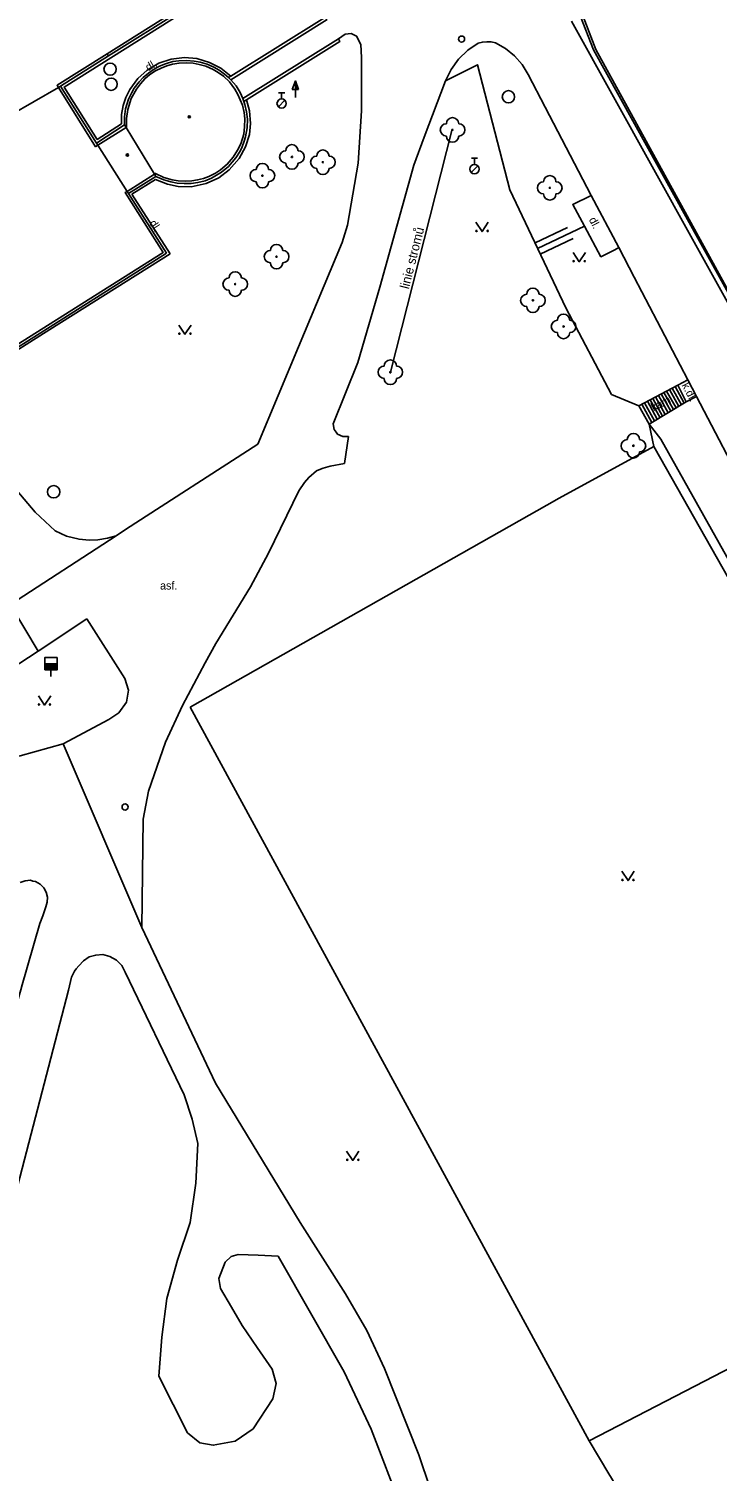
# Model space of a CAD drawing. Extents: x -600391 to -599491, y -1160176 to -1159402.
# Drawn here: x -599795.1 to -599739.2, y -1159637.7 to -1159520.6 of the extents above; entities that cross this region are included whole.
import ezdxf

# ---------------------------------------------------------------- set-up
doc = ezdxf.new("R2010")
doc.units = 0
for name, color, linetype in [('Level 10', 7, 'Continuous'), ('Level 11', 7, 'Continuous'), ('Level 14', 7, 'Continuous'), ('Level 15', 7, 'Continuous'), ('Level 22', 7, 'Continuous'), ('Level 25', 7, 'Continuous'), ('Level 27', 7, 'Continuous'), ('Level 28', 7, 'Continuous'), ('Level 36', 7, 'Continuous'), ('Level 39', 7, 'Continuous'), ('Level 40', 7, 'Continuous'), ('Level 42', 7, 'Continuous'), ('Level 5', 7, 'Continuous'), ('Level 7', 7, 'Continuous')]:
    doc.layers.add(name, color=color, linetype=linetype)

msp = doc.modelspace()

# ---------------------------------------------------------------- linework, layer by layer
at = {"layer": 'Level 10'}
for points in [[(-599769.43, -1159521.01), (-599768.94, -1159520.95), (-599768.5, -1159521.17), (-599768.16, -1159521.85), (-599768.09, -1159522.9), (-599768.1, -1159527.23)], [(-599678.87, -1159655.88), (-599679.7, -1159654.18), (-599683.27, -1159647.18), (-599692.92, -1159628.53), (-599701.51, -1159612.04), (-599708.34, -1159598.91), (-599708.71, -1159598.15), (-599711.58, -1159592.65), (-599712.02, -1159591.84), (-599714.74, -1159586.63), (-599715.22, -1159585.66), (-599717.52, -1159581.23), (-599718.02, -1159580.31), (-599722.2, -1159572.33), (-599731.19, -1159555.75), (-599741.09, -1159537.91), (-599751.05, -1159519.96)], [(-599769.98, -1159521.38), (-599769.43, -1159521.01)], [(-599759.48, -1159522.32), (-599758.63, -1159521.74)], [(-599758.63, -1159521.74), (-599758.28, -1159521.65), (-599757.93, -1159521.62)], [(-599757.57, -1159521.64), (-599757.93, -1159521.62)], [(-599757.22, -1159521.72), (-599757.57, -1159521.64)], [(-599757.22, -1159521.72), (-599756.4, -1159522.18), (-599755.68, -1159522.77), (-599755.06, -1159523.48), (-599754.58, -1159524.28)], [(-599760.83, -1159523.88), (-599760.22, -1159523.04), (-599759.48, -1159522.32)], [(-599761.28, -1159524.81), (-599760.83, -1159523.88)], [(-599754.58, -1159524.28), (-599753.18, -1159526.95), (-599749.44, -1159534.1), (-599747.21, -1159538.35), (-599745.96, -1159540.75)], [(-599763, -1159529.38), (-599761.28, -1159524.81)], [(-599768.1, -1159527.23), (-599768.38, -1159531.48)], [(-599766.62, -1159541.57), (-599763.84, -1159531.64), (-599763, -1159529.38)], [(-599768.38, -1159531.48), (-599769.24, -1159536.51), (-599769.67, -1159537.93)], [(-599773.22, -1159546.4), (-599769.67, -1159537.93)], [(-599745.96, -1159540.75), (-599741.61, -1159549.08), (-599740.9, -1159550.45)], [(-599768.41, -1159547.69), (-599766.62, -1159541.57)], [(-599788.03, -1159561.75), (-599787.26, -1159561.24), (-599776.53, -1159554.31), (-599773.22, -1159546.4)], [(-599770.4, -1159552.66), (-599768.41, -1159547.69)], [(-599740.9, -1159550.45), (-599736.6, -1159558.68)], [(-599770.4, -1159552.66), (-599770.32, -1159553.12), (-599770.15, -1159553.35), (-599770.04, -1159553.49), (-599769.63, -1159553.7), (-599769.17, -1159553.7)], [(-599769.48, -1159555.87), (-599770.64, -1159556.09), (-599771.21, -1159556.26), (-599771.56, -1159556.4), (-599771.76, -1159556.48), (-599772.38, -1159557.01), (-599772.74, -1159557.42), (-599773.18, -1159558.1)], [(-599773.18, -1159558.1), (-599775.65, -1159563.17), (-599777.12, -1159565.89), (-599779.94, -1159570.5), (-599780.79, -1159572.07)], [(-599796.61, -1159567.34), (-599788.03, -1159561.75)], [(-599794.37, -1159571.13), (-599796.6, -1159567.36)], [(-599790.42, -1159568.51), (-599794.37, -1159571.13)], [(-599787.32, -1159573.35), (-599790.42, -1159568.51)], [(-599780.79, -1159572.07), (-599782.65, -1159575.54), (-599784.02, -1159578.53), (-599785.4, -1159582.5), (-599785.82, -1159584.77), (-599785.95, -1159593.58)], [(-599787.32, -1159573.35), (-599787.01, -1159574.3), (-599787.18, -1159575.27), (-599787.82, -1159576.13)], [(-599787.82, -1159576.13), (-599788.63, -1159576.69), (-599792.33, -1159578.66)]]:
    msp.add_lwpolyline(points, dxfattribs=at)
at = {"layer": 'Level 11'}
for points in [[(-599782.66, -1159519.04), (-599782.55, -1159519.21), (-599792.26, -1159525.3), (-599789.56, -1159529.56), (-599787.6, -1159528.28)], [(-599788.75, -1159522.61), (-599782.77, -1159518.85)], [(-599770.9, -1159519.81), (-599771.08, -1159519.64), (-599778.71, -1159524.43)], [(-599770.9, -1159519.81), (-599778.71, -1159524.72)], [(-599740.65, -1159537.81), (-599749.25, -1159522.27), (-599750.31, -1159519.57)], [(-599769.98, -1159521.38), (-599777.74, -1159526.23)], [(-599777.44, -1159526.34), (-599769.85, -1159521.6), (-599769.98, -1159521.38)], [(-599792.71, -1159525.34), (-599792.82, -1159525.16), (-599788.75, -1159522.61)], [(-599788.75, -1159522.61), (-599788.64, -1159522.78)], [(-599787.6, -1159528.28), (-599787.6, -1159527.52), (-599787.46, -1159526.79), (-599787.24, -1159526.15), (-599786.91, -1159525.49), (-599786.26, -1159524.6), (-599785.52, -1159523.93), (-599784.55, -1159523.37), (-599783.55, -1159523.03), (-599782.47, -1159522.91), (-599781.47, -1159522.99), (-599780.45, -1159523.3), (-599779.52, -1159523.77), (-599778.71, -1159524.43)], [(-599777.57, -1159527.89), (-599777.63, -1159527.36), (-599777.77, -1159526.77), (-599778.15, -1159525.9), (-599778.4, -1159525.47), (-599778.83, -1159524.89), (-599779.32, -1159524.42), (-599779.74, -1159524.12), (-599780.16, -1159523.87), (-599780.73, -1159523.62), (-599781.29, -1159523.46), (-599781.76, -1159523.37), (-599782.32, -1159523.34), (-599782.92, -1159523.36), (-599783.44, -1159523.45), (-599783.92, -1159523.57), (-599784.38, -1159523.76), (-599784.83, -1159523.99), (-599785.28, -1159524.28), (-599785.7, -1159524.63), (-599786.06, -1159525.03), (-599786.38, -1159525.47), (-599786.8, -1159526.22), (-599787.09, -1159527.12), (-599787.18, -1159527.86), (-599787.18, -1159528.57), (-599787.21, -1159528.59)], [(-599778.71, -1159524.43), (-599778.89, -1159524.54)], [(-599789.71, -1159530.15), (-599792.71, -1159525.34)], [(-599784.83, -1159532.82), (-599783.86, -1159533.19), (-599782.99, -1159533.37), (-599781.94, -1159533.4), (-599780.72, -1159533.15), (-599779.7, -1159532.68), (-599778.84, -1159532.04), (-599778.03, -1159531.11), (-599777.53, -1159530.17), (-599777.2, -1159529.17), (-599777.11, -1159528.26), (-599777.2, -1159527.23), (-599777.44, -1159526.34)], [(-599777.65, -1159526.47), (-599777.44, -1159526.34)], [(-599784.91, -1159532.37), (-599784.83, -1159532.32), (-599784.16, -1159532.64), (-599783.49, -1159532.84), (-599782.98, -1159532.92), (-599782.36, -1159532.95), (-599781.89, -1159532.92), (-599781.41, -1159532.85), (-599780.93, -1159532.73), (-599780.49, -1159532.57), (-599779.96, -1159532.29), (-599779.56, -1159532.04), (-599779.01, -1159531.57), (-599778.52, -1159531), (-599778.17, -1159530.43), (-599777.91, -1159529.91), (-599777.67, -1159529.14), (-599777.59, -1159528.53), (-599777.57, -1159527.89)], [(-599787.21, -1159528.59), (-599789.52, -1159530.03)], [(-599765.76, -1159548.47), (-599760.75, -1159528.72)], [(-599789.52, -1159530.03), (-599789.71, -1159530.15)], [(-599787.14, -1159533.78), (-599784.91, -1159532.37)], [(-599801.55, -1159549.69), (-599784.22, -1159538.75), (-599787.3, -1159533.88), (-599787.14, -1159533.78)], [(-599786.75, -1159534.01), (-599784.83, -1159532.82)], [(-599783.64, -1159538.86), (-599786.75, -1159534.01)], [(-599747.53, -1159538.53), (-599748.66, -1159539.09), (-599749.99, -1159536.61), (-599750.94, -1159534.85), (-599749.44, -1159534.1)], [(-599747.53, -1159538.53), (-599747.21, -1159538.35)], [(-599740.65, -1159537.81), (-599730.82, -1159555.54), (-599721.67, -1159572.17)], [(-599793.4, -1159545.01), (-599783.64, -1159538.86)], [(-599801.35, -1159550), (-599793.4, -1159545.01)], [(-599741.61, -1159549.08), (-599742.42, -1159549.52)], [(-599801.35, -1159550), (-599798.82, -1159553.92), (-599796.1, -1159558.08), (-599794.61, -1159559.83), (-599792.99, -1159561.36), (-599792.05, -1159561.79), (-599791.03, -1159562.04), (-599790.23, -1159562.1), (-599789.51, -1159562.07), (-599788.74, -1159561.95), (-599788.03, -1159561.75)], [(-599742.42, -1159549.52), (-599745.57, -1159551.19)], [(-599743.77, -1159550.23), (-599742.99, -1159551.63)], [(-599743.54, -1159550.12), (-599742.77, -1159551.5)], [(-599743.32, -1159550), (-599742.55, -1159551.37)], [(-599743.09, -1159549.88), (-599742.33, -1159551.24)], [(-599742.87, -1159549.76), (-599742.11, -1159551.11)], [(-599742.64, -1159549.64), (-599741.89, -1159550.98)], [(-599742.42, -1159549.52), (-599741.73, -1159550.88)], [(-599745.57, -1159551.19), (-599744.74, -1159552.68)], [(-599745.34, -1159551.07), (-599744.52, -1159552.55)], [(-599745.12, -1159550.95), (-599744.3, -1159552.42)], [(-599744.89, -1159550.83), (-599744.08, -1159552.29)], [(-599741.73, -1159550.88), (-599744.74, -1159552.68)], [(-599744.67, -1159550.71), (-599743.86, -1159552.16)], [(-599744.44, -1159550.59), (-599743.65, -1159552.03)], [(-599744.22, -1159550.47), (-599743.43, -1159551.89)], [(-599743.99, -1159550.35), (-599743.21, -1159551.76)], [(-599740.9, -1159550.45), (-599741.73, -1159550.88)], [(-599769.17, -1159553.7), (-599769.48, -1159555.87)], [(-599744.35, -1159554.49), (-599744.74, -1159552.68)], [(-599798.92, -1159574.11), (-599794.37, -1159571.13)], [(-599792.33, -1159578.66), (-599795.83, -1159579.64), (-599799.44, -1159580.36)], [(-599792.33, -1159578.66), (-599785.95, -1159593.58)], [(-599795.83, -1159589.91), (-599795.42, -1159589.77), (-599794.99, -1159589.74), (-599794.78, -1159589.8), (-599794.57, -1159589.85), (-599794.19, -1159590.06), (-599793.9, -1159590.35), (-599793.71, -1159590.71), (-599793.61, -1159591.1), (-599793.62, -1159591.51), (-599793.74, -1159591.9)], [(-599794.22, -1159593.26), (-599793.99, -1159592.62), (-599793.74, -1159591.9)], [(-599799.94, -1159614.61), (-599799.27, -1159610.83), (-599795.7, -1159598.44), (-599795.7, -1159598.43), (-599794.22, -1159593.26)], [(-599785.95, -1159593.58), (-599779.97, -1159606.23)], [(-599791.06, -1159596.69), (-599790.68, -1159596.28), (-599790.21, -1159595.97), (-599789.68, -1159595.81), (-599789.12, -1159595.78), (-599788.53, -1159595.92), (-599788, -1159596.22), (-599787.57, -1159596.65), (-599787.29, -1159597.19)], [(-599791.9, -1159598.66), (-599791.66, -1159597.6), (-599791.4, -1159597.12), (-599791.26, -1159596.94), (-599791.06, -1159596.69)], [(-599787.29, -1159597.19), (-599782.5, -1159607.16)], [(-599791.9, -1159598.66), (-599796.55, -1159616.58)], [(-599779.97, -1159606.23), (-599776.52, -1159611.88), (-599773.07, -1159617.53), (-599769.39, -1159623.34), (-599767.67, -1159626.31), (-599766.23, -1159629.41), (-599763.45, -1159636.41), (-599757.16, -1159655.06)], [(-599782.5, -1159607.16), (-599781.86, -1159609.14), (-599781.4, -1159611.13), (-599781.56, -1159614.33), (-599782.01, -1159617.55), (-599783.04, -1159620.61), (-599783.92, -1159623.71), (-599784.32, -1159626.85), (-599784.57, -1159630.02), (-599783.39, -1159632.31), (-599782.22, -1159634.61), (-599781.23, -1159635.44), (-599780.14, -1159635.63), (-599778.35, -1159635.29), (-599776.9, -1159634.31), (-599775.3, -1159631.87), (-599775.02, -1159630.61), (-599775.36, -1159629.46), (-599776.58, -1159627.68), (-599777.8, -1159625.91), (-599778.67, -1159624.41), (-599779.55, -1159622.91), (-599779.69, -1159622.09), (-599779.17, -1159620.76), (-599778.69, -1159620.3), (-599778.13, -1159620.14), (-599776.5, -1159620.2), (-599774.87, -1159620.26)], [(-599767.31, -1159634.33), (-599769.51, -1159629.66), (-599774.87, -1159620.26)], [(-599767.31, -1159634.33), (-599764.8, -1159640.87)], [(-599749.62, -1159635.27), (-599748.01, -1159637.94), (-599746.99, -1159639.62)]]:
    msp.add_lwpolyline(points, dxfattribs=at)
at = {"layer": 'Level 14'}
for points in [[(-599745.57, -1159551.19), (-599747.79, -1159550.27), (-599751.5, -1159543.25), (-599756.06, -1159533.66), (-599758.69, -1159523.49), (-599761.28, -1159524.81)], [(-599744.74, -1159552.68), (-599743.8, -1159553.9), (-599730.83, -1159577.04), (-599720.35, -1159596.24)]]:
    msp.add_lwpolyline(points, dxfattribs=at)
at = {"layer": 'Level 15'}
for points in [[(-599754.01, -1159537.97), (-599751.37, -1159536.71)], [(-599753.8, -1159538.42), (-599749.99, -1159536.61)], [(-599753.58, -1159538.87), (-599750.92, -1159537.61)]]:
    msp.add_lwpolyline(points, dxfattribs=at)
at = {"layer": 'Level 22'}
for centre in [(-599760.71, -1159528.78), (-599773.75, -1159530.98), (-599771.24, -1159531.41), (-599776.15, -1159532.5), (-599752.81, -1159533.49), (-599775, -1159539.08), (-599778.36, -1159541.31), (-599754.18, -1159542.63), (-599751.69, -1159544.75), (-599765.76, -1159548.47), (-599746.02, -1159554.44)]:
    msp.add_circle(centre, 0.05, dxfattribs=at)
for centre, start, end in [((-599760.71, -1159528.28), 0, 180), ((-599761.21, -1159528.78), 90, 270), ((-599760.21, -1159528.78), 270, 90), ((-599773.75, -1159530.48), 0, 180), ((-599760.71, -1159529.28), 180, 0), ((-599776.15, -1159532), 0, 180), ((-599774.25, -1159530.98), 90, 270), ((-599773.75, -1159531.48), 180, 0), ((-599773.25, -1159530.98), 270, 90), ((-599771.74, -1159531.41), 90, 270), ((-599771.24, -1159530.91), 0, 180), ((-599770.74, -1159531.41), 270, 90), ((-599776.65, -1159532.5), 90, 270), ((-599775.65, -1159532.5), 270, 90), ((-599771.24, -1159531.91), 180, 0), ((-599752.81, -1159532.99), 0, 180), ((-599776.15, -1159533), 180, 0), ((-599753.31, -1159533.49), 90, 270), ((-599752.31, -1159533.49), 270, 90), ((-599752.81, -1159533.99), 180, 0), ((-599775.5, -1159539.08), 90, 270), ((-599775, -1159538.58), 0, 180), ((-599774.5, -1159539.08), 270, 90), ((-599775, -1159539.58), 180, 0), ((-599778.86, -1159541.31), 90, 270), ((-599778.36, -1159540.81), 0, 180), ((-599777.86, -1159541.31), 270, 90), ((-599778.36, -1159541.81), 180, 0), ((-599754.18, -1159542.13), 0, 180), ((-599754.68, -1159542.63), 90, 270), ((-599754.18, -1159543.13), 180, 0), ((-599753.68, -1159542.63), 270, 90), ((-599752.19, -1159544.75), 90, 270), ((-599751.69, -1159544.25), 0, 180), ((-599751.19, -1159544.75), 270, 90), ((-599751.69, -1159545.25), 180, 0), ((-599765.76, -1159547.97), 0, 180), ((-599766.26, -1159548.47), 90, 270), ((-599765.76, -1159548.97), 180, 0), ((-599765.26, -1159548.47), 270, 90), ((-599746.02, -1159553.94), 0, 180), ((-599746.52, -1159554.44), 90, 270), ((-599746.02, -1159554.94), 180, 0), ((-599745.52, -1159554.44), 270, 90)]:
    msp.add_arc(centre, 0.5, start, end, dxfattribs=at)
at = {"layer": 'Level 25'}
for p, q in [((-599773.72, -1159525.49), (-599773.47, -1159524.81)), ((-599773.47, -1159525.49), (-599773.72, -1159525.49)), ((-599773.47, -1159526.14), (-599773.47, -1159525.49))]:
    msp.add_line(p, q, dxfattribs=at)
for points in [[(-599773.22, -1159525.49), (-599773.47, -1159525.49), (-599773.47, -1159524.81), (-599773.47, -1159524.81)], [(-599773.28, -1159525.45), (-599773.43, -1159525.45), (-599773.43, -1159525.04)], [(-599773.33, -1159525.41), (-599773.39, -1159525.41), (-599773.39, -1159525.26)]]:
    msp.add_lwpolyline(points, close=True, dxfattribs=at)
at = {"layer": 'Level 27'}
for centre in [(-599788.52, -1159523.85), (-599788.43, -1159525.07), (-599756.17, -1159526.09), (-599793.1, -1159558.18)]:
    msp.add_circle(centre, 0.5, dxfattribs=at)
at = {"layer": 'Level 28'}
for p, q in [((-599774.85, -1159526.91), (-599774.32, -1159526.38)), ((-599774.84, -1159525.77), (-599774.34, -1159525.77)), ((-599774.59, -1159526.27), (-599774.59, -1159525.77)), ((-599759.18, -1159531.09), (-599758.68, -1159531.09)), ((-599758.93, -1159531.59), (-599758.93, -1159531.09)), ((-599759.19, -1159532.24), (-599758.66, -1159531.71)), ((-599793.82, -1159572.15), (-599792.82, -1159572.15)), ((-599793.82, -1159572.2), (-599792.82, -1159572.2)), ((-599793.82, -1159572.25), (-599792.82, -1159572.25)), ((-599793.82, -1159572.3), (-599792.82, -1159572.3)), ((-599793.82, -1159572.35), (-599792.82, -1159572.35)), ((-599793.82, -1159572.4), (-599792.82, -1159572.4)), ((-599793.82, -1159572.45), (-599792.82, -1159572.45)), ((-599793.82, -1159572.5), (-599792.82, -1159572.5)), ((-599793.82, -1159572.55), (-599792.82, -1159572.55)), ((-599793.82, -1159572.6), (-599792.82, -1159572.6)), ((-599793.32, -1159572.65), (-599793.32, -1159573.18))]:
    msp.add_line(p, q, dxfattribs=at)
msp.add_lwpolyline([(-599793.82, -1159572.65), (-599792.82, -1159572.65), (-599792.82, -1159571.65), (-599793.82, -1159571.65)], close=True, dxfattribs=at)
for centre, radius in [((-599759.98, -1159521.41), 0.25), ((-599774.59, -1159526.64), 0.375), ((-599758.93, -1159531.97), 0.375), ((-599787.3, -1159583.78), 0.25)]:
    msp.add_circle(centre, radius, dxfattribs=at)
at = {"layer": 'Level 36'}
for points in [[(-599758.81, -1159536.29), (-599758.31, -1159537.04), (-599757.81, -1159536.29)], [(-599750.92, -1159538.75), (-599750.42, -1159539.5), (-599749.92, -1159538.75)], [(-599782.94, -1159544.64), (-599782.44, -1159545.39), (-599781.94, -1159544.64)], [(-599794.34, -1159574.76), (-599793.84, -1159575.51), (-599793.34, -1159574.76)], [(-599746.96, -1159589.01), (-599746.46, -1159589.76), (-599745.96, -1159589.01)], [(-599769.31, -1159611.75), (-599768.81, -1159612.5), (-599768.31, -1159611.75)]]:
    msp.add_lwpolyline(points, dxfattribs=at)
for centre in [(-599758.76, -1159536.99), (-599757.86, -1159536.99), (-599750.87, -1159539.45), (-599749.97, -1159539.45), (-599782.89, -1159545.34), (-599781.99, -1159545.34), (-599794.29, -1159575.46), (-599793.39, -1159575.46), (-599746.91, -1159589.71), (-599746.01, -1159589.71), (-599769.26, -1159612.45), (-599768.36, -1159612.45)]:
    msp.add_circle(centre, 0.05, dxfattribs=at)
at = {"layer": 'Level 39'}
for centre, radius in [((-599782.09, -1159527.72), 0.09), ((-599782.09, -1159527.72), 0.0398), ((-599787.11, -1159530.82), 0.09), ((-599787.11, -1159530.82), 0.0398)]:
    msp.add_circle(centre, radius, dxfattribs=at)
at = {"layer": 'Level 5'}
for points in [[(-599782.66, -1159519.04), (-599788.64, -1159522.78)], [(-599788.64, -1159522.78), (-599792.54, -1159525.24)], [(-599784.03, -1159523.41), (-599783.42, -1159523.24)], [(-599783.42, -1159523.24), (-599782.94, -1159523.17)], [(-599782.94, -1159523.17), (-599782.31, -1159523.14)], [(-599782.31, -1159523.14), (-599781.69, -1159523.19)], [(-599781.69, -1159523.19), (-599781.19, -1159523.28)], [(-599781.19, -1159523.28), (-599780.64, -1159523.44)], [(-599785.83, -1159524.53), (-599785.4, -1159524.17)], [(-599785.4, -1159524.17), (-599784.93, -1159523.84)], [(-599784.93, -1159523.84), (-599784.51, -1159523.61)], [(-599784.51, -1159523.61), (-599784.03, -1159523.41)], [(-599780.64, -1159523.44), (-599780.09, -1159523.68)], [(-599780.09, -1159523.68), (-599779.67, -1159523.93)], [(-599779.67, -1159523.93), (-599779.22, -1159524.25)], [(-599779.22, -1159524.25), (-599778.89, -1159524.54)], [(-599798.65, -1159528.74), (-599792.71, -1159525.34)], [(-599792.71, -1159525.34), (-599792.54, -1159525.24)], [(-599792.54, -1159525.24), (-599789.63, -1159529.86)], [(-599786.76, -1159525.74), (-599786.55, -1159525.39)], [(-599786.55, -1159525.39), (-599786.15, -1159524.87)], [(-599786.15, -1159524.87), (-599785.83, -1159524.53)], [(-599778.89, -1159524.54), (-599778.71, -1159524.72)], [(-599778.71, -1159524.72), (-599778.29, -1159525.21)], [(-599778.29, -1159525.21), (-599777.96, -1159525.75)], [(-599787.26, -1159527.07), (-599787.02, -1159526.28)], [(-599787.02, -1159526.28), (-599786.76, -1159525.74)], [(-599777.96, -1159525.75), (-599777.74, -1159526.23)], [(-599777.74, -1159526.23), (-599777.65, -1159526.47)], [(-599777.65, -1159526.47), (-599777.58, -1159526.71)], [(-599777.58, -1159526.71), (-599777.43, -1159527.31)], [(-599787.35, -1159527.73), (-599787.26, -1159527.07)], [(-599787.34, -1159528.37), (-599787.35, -1159527.73)], [(-599777.43, -1159527.31), (-599777.37, -1159527.91)], [(-599777.37, -1159527.91), (-599777.39, -1159528.62)], [(-599789.63, -1159529.86), (-599787.34, -1159528.37)], [(-599787.34, -1159528.37), (-599787.21, -1159528.59)], [(-599787.21, -1159528.59), (-599784.91, -1159532.37)], [(-599777.39, -1159528.62), (-599777.51, -1159529.35)], [(-599789.63, -1159529.86), (-599789.52, -1159530.03)], [(-599789.52, -1159530.03), (-599787.14, -1159533.78)], [(-599777.78, -1159530.15), (-599777.96, -1159530.51)], [(-599777.62, -1159529.71), (-599777.78, -1159530.15)], [(-599777.51, -1159529.35), (-599777.62, -1159529.71)], [(-599778.3, -1159531.05), (-599778.91, -1159531.76)], [(-599777.96, -1159530.51), (-599778.3, -1159531.05)], [(-599784.8, -1159532.56), (-599787.03, -1159533.94)], [(-599784.91, -1159532.37), (-599784.8, -1159532.56)], [(-599784.16, -1159532.83), (-599784.8, -1159532.56)], [(-599780.29, -1159532.7), (-599780.81, -1159532.91)], [(-599779.46, -1159532.21), (-599780.29, -1159532.7)], [(-599778.91, -1159531.76), (-599779.46, -1159532.21)], [(-599787.14, -1159533.78), (-599787.03, -1159533.94)], [(-599783.58, -1159533), (-599784.16, -1159532.83)], [(-599783.06, -1159533.1), (-599783.58, -1159533)], [(-599782.49, -1159533.15), (-599783.06, -1159533.1)], [(-599781.93, -1159533.14), (-599782.49, -1159533.15)], [(-599781.38, -1159533.06), (-599781.93, -1159533.14)], [(-599780.81, -1159532.91), (-599781.38, -1159533.06)], [(-599787.03, -1159533.94), (-599783.93, -1159538.81)], [(-599783.93, -1159538.81), (-599801.44, -1159549.86)]]:
    msp.add_lwpolyline(points, dxfattribs=at)
at = {"layer": 'Level 7'}
for points in [[(-599715.95, -1159580.53), (-599718.21, -1159578.15), (-599735.29, -1159547.34), (-599749.06, -1159522.25), (-599750.23, -1159519.23), (-599750.33, -1159516.08), (-599748.44, -1159513.49), (-599743.31, -1159510.14), (-599732.66, -1159503.4), (-599713.52, -1159491.46), (-599689.03, -1159476.34), (-599667.53, -1159462.19)], [(-599752.06, -1159558.71), (-599744.35, -1159554.49), (-599731.25, -1159577.63), (-599720.61, -1159596.62), (-599710.24, -1159615.16)], [(-599782.01, -1159575.68), (-599753.04, -1159559.27), (-599752.06, -1159558.71)], [(-599710.24, -1159615.16), (-599716.91, -1159618.36), (-599749.62, -1159635.27), (-599782.01, -1159575.68)]]:
    msp.add_lwpolyline(points, dxfattribs=at)

# ---------------------------------------------------------------- texts
at = {"layer": 'Level 40'}
for s, rotation, p in [('dl.', 30, (-599785.42, -1159524.04)), ('dl.', 302.67, (-599785.37, -1159536.35)), ('dl.', 297.6915, (-599749.66, -1159536.07)), ('k.dl.', 297.5463, (-599742.12, -1159549.52)), ('kam.', 26.7493, (-599744.39, -1159551.65))]:
    msp.add_text(s, height=0.65, rotation=rotation, dxfattribs=at).set_placement(p)
msp.add_text('asf.', height=0.65, dxfattribs=at).set_placement((-599784.46, -1159566.12))
at = {"layer": 'Level 42'}
msp.add_text('linie stromů', height=0.75, rotation=75.77, dxfattribs=at).set_placement((-599764.26, -1159541.76))

doc.saveas('drawing.dxf')
